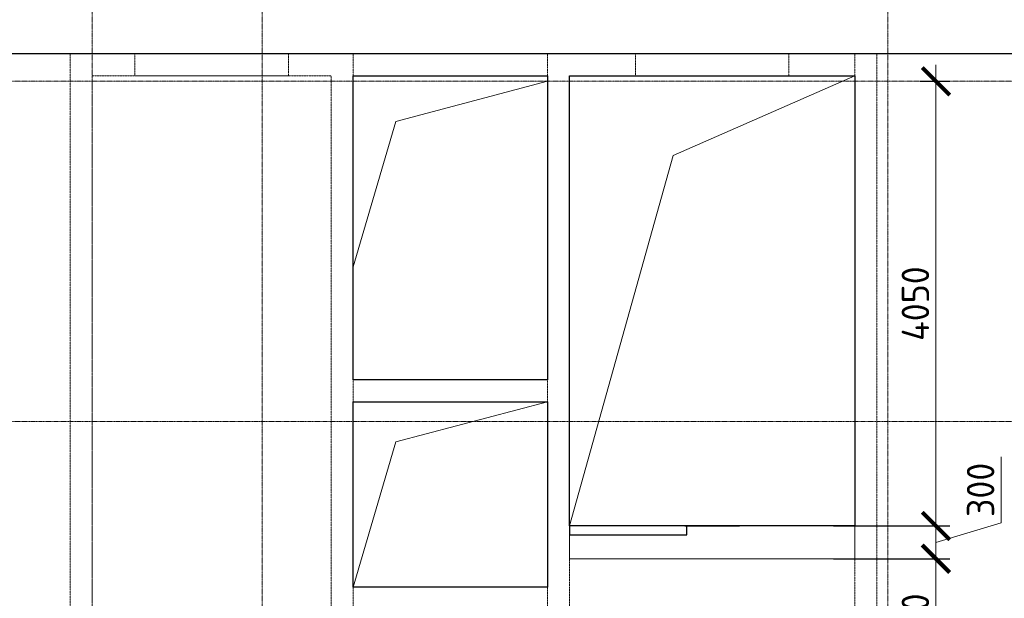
# Model space of a CAD drawing. Header units: millimetres. Extents: x -42044588 to 856694, y -806701 to 941911.
# Tile 711 of 1056: x 216231 to 225202, y -327111 to -321841. Entities that reach past the tile are written whole.
import ezdxf

# ---------------------------------------------------------------- set-up
doc = ezdxf.new("R2010")
doc.units = ezdxf.units.MM
for name, pattern in [('______5', [1100, 800, -100, 100, -100]), ('DASHED', [7, 5, -2, 0]), ('GOST2.303 4', [7, 5, -2, 0]), ('осевая', [50.8, 31.75, -6.35, 6.35, -6.35])]:
    doc.linetypes.add(name, pattern=pattern)
doc.layers.add('0 @ 100', color=7, linetype='Continuous')
for name, color, linetype, lineweight in [('RAZMER', 100, 'Continuous', 15), ('RAZMER @ 100', 100, 'Continuous', 15), ('Оси', 40, '______5', 18), ('Перекрытие ж_бетон', 1, 'Continuous', 30), ('РАЗМЕРЫ', 1, 'Continuous', 9), ('СТЕНЫ', 3, 'Continuous', 30)]:
    doc.layers.add(name, color=color, linetype=linetype, lineweight=lineweight)
doc.styles.add('ГОСТ', font='GOST_Common.ttf')
doc.dimstyles.new('ГОСТ', dxfattribs={"dimscale": 0, "dimtxt": 2.5, "dimasz": 2.5, "dimexe": 1.25, "dimexo": 0.625, "dimtad": 1, "dimdec": 0, "dimtxsty": 'ГОСТ', "dimblk": 'ARCHTICK', "dimcen": 2.5, "dimdle": 1.5, "dimclrd": 256, "dimclre": 256, "dimclrt": 256, "dimadec": 0, "dimazin": 0, "dimtfac": 1, "dimtdec": 0, "dimtmove": 1, "dimatfit": 3, "dimfxl": 0, "dimlwd": -1, "dimarcsym": 0})

# ---------------------------------------------------------------- blocks, each defined once
blk = doc.blocks.new('оси блок 2')
at = {"layer": 'Оси', "color": 16, "linetype": 'осевая', "lineweight": 0, "ltscale": 0.25, "transparency": 33554687}
for p, q in [((-65854.7, -322543), (-65854.7, -347914.1)), ((-64304.7, -322543), (-64304.7, -347914.1)), ((-58604.7, -322543), (-58604.7, -347914.1)), ((-89822.3, -326301.3), (-37238.5, -326301.3)), ((-89822.3, -329401.3), (-37238.5, -329401.3))]:
    blk.add_line(p, q, dxfattribs=at)
blk = doc.blocks.new('подложка стн 1-го этажа')
at = {"layer": 'СТЕНЫ', "color": 252, "linetype": 'DASHED', "lineweight": 0, "ltscale": 0.5, "true_color": 0x939598, "transparency": 33554687}
for p, q in [((30273.8, 26361.8, -200), (30273.8, 19411.8, -200)), ((30273.8, 26361.8, -200), (30273.8, 26361.8, -200)), ((32043.8, 26361.8, -200), (32043.8, 19411.8, -200)), ((32043.8, 26361.8, -200), (32043.8, 26361.8, -200)), ((34843.8, 26361.8, -200), (34843.8, 20511.8, -200)), ((34843.8, 26361.8, -200), (34843.8, 26361.8, -200)), ((27693.8, 26111.8, -200), (27693.8, 26111.8, -200)), ((27693.8, 26111.8, -200), (27693.8, 18711.8, -200)), ((27893.8, 26161.8, -200), (27893.8, 18711.8, -200)), ((27893.8, 26161.8, -200), (27893.8, 26161.8, -200)), ((27893.8, 26161.8, -200), (30073.8, 26161.8, -200)), ((30073.8, 19411.8, -200), (30073.8, 26161.8, -200)), ((30073.8, 26161.8, -200), (30073.8, 26161.8, -200)), ((30273.8, 26161.8, -200), (30273.8, 26161.8, -200)), ((32043.8, 26161.8, -200), (30273.8, 26161.8, -200)), ((32043.8, 26161.8, -200), (32043.8, 26161.8, -200)), ((32243.8, 26161.8, -200), (34843.8, 26161.8, -200)), ((32243.8, 26161.8, -200), (32243.8, 26161.8, -200)), ((32243.8, 26161.8, -200), (32243.8, 20511.8, -200)), ((34843.8, 26161.8, -200), (34843.8, 26161.8, -200)), ((35043.8, 18711.8, -200), (35043.8, 26111.8, -200)), ((30273.8, 23391.8, -200), (30273.8, 23391.8, -200)), ((32043.8, 23391.8, -200), (30273.8, 23391.8, -200)), ((32043.8, 23391.8, -200), (32043.8, 23391.8, -200)), ((32043.8, 23191.8, -200), (30273.8, 23191.8, -200)), ((30273.8, 23191.8, -200), (30273.8, 23191.8, -200)), ((32043.8, 23191.8, -200), (32043.8, 23191.8, -200)), ((30273.8, 21501.8, -200), (32043.8, 21501.8, -200)), ((30273.8, 21501.8, -200), (30273.8, 21501.8, -200)), ((32043.8, 21501.8, -200), (32043.8, 21501.8, -200))]:
    blk.add_line(p, q, dxfattribs=at)
at = {"layer": 'СТЕНЫ', "color": 252, "linetype": 'DASHED', "lineweight": 0, "ltscale": 0.5, "true_color": 0x939598, "transparency": 33554687, "elevation": -200}
blk.add_lwpolyline([(35043.8, 26111.8), (35043.9, 26361.8), (27693.9, 26361.8), (27693.9, 26111.8)], dxfattribs=at)
at = {"layer": 'СТЕНЫ', "color": 252, "linetype": 'DASHED', "lineweight": 0, "ltscale": 0.5, "true_color": 0x939598, "transparency": 33554687, "elevation": -560}
for points in [[(28283.9, 26364.8), (29683.7, 26364.8), (29683.7, 26161.8), (28283.9, 26161.8)], [(32844.2, 26364.8), (34243.9, 26364.8), (34243.9, 26161.8), (32844.2, 26161.8)]]:
    blk.add_lwpolyline(points, close=True, dxfattribs=at)
blk = doc.blocks.new('_ArchTick')
at = {"color": 0, "linetype": 'ByBlock', "const_width": 0.15}
blk.add_lwpolyline([(-0.5, -0.5), (0.5, 0.5)], dxfattribs=at)
blk = doc.blocks.new('*D4534')
at = {"layer": 'DEFPOINTS', "color": 0, "transparency": 16777216}
for p in [(223745.3, -326750.6), (224579.6, -326750.6), (224441.9, -328000.8)]:
    blk.add_point(p, dxfattribs=at)
at = {"layer": 'RAZMER', "transparency": 16777216}
blk.add_line((224579.6, -328150.8), (224579.6, -326600.6), dxfattribs=at)
at = {"layer": 'RAZMER', "lineweight": -2, "transparency": 16777216}
for p, q in [((223807.8, -326750.6), (224704.6, -326750.6)), ((224504.4, -328000.8), (224704.6, -328000.8))]:
    blk.add_line(p, q, dxfattribs=at)
at = {"layer": 'RAZMER', "transparency": 16777216, "xscale": 250, "yscale": 250, "zscale": 250}
for p, rotation in [((224579.6, -326750.6), 90), ((224579.6, -328000.8), 270)]:
    blk.add_blockref('_ArchTick', p, dxfattribs=dict(at, rotation=rotation))
at = {"layer": 'RAZMER', "lineweight": 0, "transparency": 16777216, "insert": (224392.1, -327375.7), "char_height": 250, "attachment_point": 5, "rotation": 90, "style": 'ГОСТ', "bg_fill": 3, "box_fill_scale": 1.1, "bg_fill_color": 256, "bg_fill_true_color": 13158600, "bg_fill_transparency": 0}
blk.add_mtext('1250', dxfattribs=at)
blk = doc.blocks.new('*D4535')
at = {"layer": 'DEFPOINTS', "color": 0, "transparency": 16777216}
for p in [(223583.3, -326451.6), (223583.3, -326751.6), (224579.6, -326751.6)]:
    blk.add_point(p, dxfattribs=at)
at = {"layer": 'RAZMER', "transparency": 16777216}
for p, q in [((225173.3, -326423.5), (225173.3, -325823.5)), ((224579.6, -326301.6), (224579.6, -326901.6)), ((224579.6, -326601.6), (225173.3, -326423.5))]:
    blk.add_line(p, q, dxfattribs=at)
at = {"layer": 'RAZMER', "lineweight": -2, "transparency": 16777216}
for p, q in [((223645.8, -326451.6), (224704.6, -326451.6)), ((223645.8, -326751.6), (224704.6, -326751.6))]:
    blk.add_line(p, q, dxfattribs=at)
at = {"layer": 'RAZMER', "transparency": 16777216, "xscale": 250, "yscale": 250, "zscale": 250}
for p, rotation in [((224579.6, -326451.6), 90), ((224579.6, -326751.6), 270)]:
    blk.add_blockref('_ArchTick', p, dxfattribs=dict(at, rotation=rotation))
at = {"layer": 'RAZMER', "lineweight": 0, "transparency": 16777216, "insert": (224985.8, -326123.5), "char_height": 250, "attachment_point": 5, "rotation": 90, "style": 'ГОСТ', "bg_fill": 3, "box_fill_scale": 1.1, "bg_fill_color": 256, "bg_fill_true_color": 13158600, "bg_fill_transparency": 0}
blk.add_mtext('300', dxfattribs=at)
blk = doc.blocks.new('*D4536')
at = {"layer": 'DEFPOINTS', "color": 0, "transparency": 16777216}
for p in [(224373.1, -322401.8, -360), (224579.6, -322401.8), (224224.5, -326451.6)]:
    blk.add_point(p, dxfattribs=at)
at = {"layer": 'RAZMER', "transparency": 16777216}
blk.add_line((224579.6, -326601.6), (224579.6, -322251.8), dxfattribs=at)
at = {"layer": 'RAZMER', "lineweight": -2, "transparency": 16777216}
for p, q in [((224435.6, -322401.8), (224704.6, -322401.8)), ((224287, -326451.6), (224704.6, -326451.6))]:
    blk.add_line(p, q, dxfattribs=at)
at = {"layer": 'RAZMER', "transparency": 16777216, "xscale": 250, "yscale": 250, "zscale": 250}
for p, rotation in [((224579.6, -322401.8), 90), ((224579.6, -326451.6), 270)]:
    blk.add_blockref('_ArchTick', p, dxfattribs=dict(at, rotation=rotation))
at = {"layer": 'RAZMER', "lineweight": 0, "transparency": 16777216, "insert": (224392.1, -324426.7), "char_height": 250, "attachment_point": 5, "rotation": 90, "style": 'ГОСТ', "bg_fill": 3, "box_fill_scale": 1.1, "bg_fill_color": 256, "bg_fill_true_color": 13158600, "bg_fill_transparency": 0}
blk.add_mtext('4050', dxfattribs=at)
blk = doc.blocks.new('*D4530')
at = {"layer": 'DEFPOINTS', "color": 0, "transparency": 16777216}
for p in [(223745.4, -326750.6), (224579.7, -326750.6), (224442, -328000.8)]:
    blk.add_point(p, dxfattribs=at)
at = {"layer": 'RAZMER', "transparency": 16777216}
blk.add_line((224579.7, -328150.8), (224579.7, -326600.6), dxfattribs=at)
at = {"layer": 'RAZMER', "lineweight": -2, "transparency": 16777216}
for p, q in [((223807.9, -326750.6), (224704.7, -326750.6)), ((224504.5, -328000.8), (224704.7, -328000.8))]:
    blk.add_line(p, q, dxfattribs=at)
at = {"layer": 'RAZMER', "transparency": 16777216, "xscale": 250, "yscale": 250, "zscale": 250}
for p, rotation in [((224579.7, -326750.6), 90), ((224579.7, -328000.8), 270)]:
    blk.add_blockref('_ArchTick', p, dxfattribs=dict(at, rotation=rotation))
at = {"layer": 'RAZMER', "lineweight": 0, "transparency": 16777216, "insert": (224392.2, -327375.7), "char_height": 250, "attachment_point": 5, "rotation": 90, "style": 'ГОСТ', "bg_fill": 3, "box_fill_scale": 1.1, "bg_fill_color": 256, "bg_fill_true_color": 13158600, "bg_fill_transparency": 0}
blk.add_mtext('1250', dxfattribs=at)
blk = doc.blocks.new('*D4531')
at = {"layer": 'DEFPOINTS', "color": 0, "transparency": 16777216}
for p in [(223583.4, -326451.6), (223583.4, -326751.6), (224579.7, -326751.6)]:
    blk.add_point(p, dxfattribs=at)
at = {"layer": 'RAZMER', "transparency": 16777216}
for p, q in [((225173.5, -326423.5), (225173.5, -325823.5)), ((224579.7, -326301.6), (224579.7, -326901.6)), ((224579.7, -326601.6), (225173.5, -326423.5))]:
    blk.add_line(p, q, dxfattribs=at)
at = {"layer": 'RAZMER', "lineweight": -2, "transparency": 16777216}
for p, q in [((223645.9, -326451.6), (224704.7, -326451.6)), ((223645.9, -326751.6), (224704.7, -326751.6))]:
    blk.add_line(p, q, dxfattribs=at)
at = {"layer": 'RAZMER', "transparency": 16777216, "xscale": 250, "yscale": 250, "zscale": 250}
for p, rotation in [((224579.7, -326451.6), 90), ((224579.7, -326751.6), 270)]:
    blk.add_blockref('_ArchTick', p, dxfattribs=dict(at, rotation=rotation))
at = {"layer": 'RAZMER', "lineweight": 0, "transparency": 16777216, "insert": (224986, -326123.5), "char_height": 250, "attachment_point": 5, "rotation": 90, "style": 'ГОСТ', "bg_fill": 3, "box_fill_scale": 1.1, "bg_fill_color": 256, "bg_fill_true_color": 13158600, "bg_fill_transparency": 0}
blk.add_mtext('300', dxfattribs=at)
blk = doc.blocks.new('*D4532')
at = {"layer": 'DEFPOINTS', "color": 0, "transparency": 16777216}
for p in [(224373.2, -322401.8, -360), (224579.7, -322401.8), (224224.7, -326451.6)]:
    blk.add_point(p, dxfattribs=at)
at = {"layer": 'RAZMER', "transparency": 16777216}
blk.add_line((224579.7, -326601.6), (224579.7, -322251.8), dxfattribs=at)
at = {"layer": 'RAZMER', "lineweight": -2, "transparency": 16777216}
for p, q in [((224435.7, -322401.8), (224704.7, -322401.8)), ((224287.2, -326451.6), (224704.7, -326451.6))]:
    blk.add_line(p, q, dxfattribs=at)
at = {"layer": 'RAZMER', "transparency": 16777216, "xscale": 250, "yscale": 250, "zscale": 250}
for p, rotation in [((224579.7, -322401.8), 90), ((224579.7, -326451.6), 270)]:
    blk.add_blockref('_ArchTick', p, dxfattribs=dict(at, rotation=rotation))
at = {"layer": 'RAZMER', "lineweight": 0, "transparency": 16777216, "insert": (224392.2, -324426.7), "char_height": 250, "attachment_point": 5, "rotation": 90, "style": 'ГОСТ', "bg_fill": 3, "box_fill_scale": 1.1, "bg_fill_color": 256, "bg_fill_true_color": 13158600, "bg_fill_transparency": 0}
blk.add_mtext('4050', dxfattribs=at)

msp = doc.modelspace()

# ---------------------------------------------------------------- linework, layer by layer
at = {"layer": 'RAZMER'}
for p, q in [((221240.261, -326451.642, 720), (223840.261, -326451.642, 720)), ((221240.261, -326751.642, 720), (221240.261, -326451.642, 720)), ((221240.403, -326751.642, 720), (221240.403, -326451.642, 720)), ((223840.261, -326451.642, 720), (223840.261, -326751.642, 720))]:
    msp.add_line(p, q, dxfattribs=at)
at = {"layer": 'RAZMER', "linetype": 'GOST2.303 4'}
msp.add_line((223840.261, -326751.642, 720), (221240.261, -326751.642, 720), dxfattribs=at)
at = {"layer": 'RAZMER', "lineweight": 30, "elevation": 720}
for points in [[(222310.261, -326451.642), (221240.261, -326451.642), (221240.261, -326531.642), (222310.261, -326531.642)], [(222310.403, -326451.642), (221240.403, -326451.642), (221240.403, -326531.642), (222310.403, -326531.642)]]:
    msp.add_lwpolyline(points, close=True, dxfattribs=at)
for points in [[(222290.261, -326451.642), (222790.261, -326451.642)], [(222290.403, -326451.642), (222790.403, -326451.642)]]:
    msp.add_lwpolyline(points, dxfattribs=at)
at = {"layer": 'Перекрытие ж_бетон'}
for points in [[(224040.261, -322150.81), (210800.261, -322150.81), (210800.261, -322150.81), (207450.261, -322150.81), (207450.261, -322150.81), (196790.261, -322150.81), (196790.261, -339050.809)], [(225540.261, -322150.81), (217250.261, -322150.81)]]:
    msp.add_lwpolyline(points, dxfattribs=at)
at = {"layer": 'Перекрытие ж_бетон', "elevation": 360.018}
for points in [[(219270.296, -322350.81), (221040.296, -322350.81), (221040.296, -325120.809), (219270.296, -325120.809)], [(219270.296, -325320.809), (221040.296, -325320.809), (221040.296, -327010.81), (219270.296, -327010.81)]]:
    msp.add_lwpolyline(points, close=True, dxfattribs=at)
at = {"layer": 'РАЗМЕРЫ', "color": 2, "lineweight": 0}
for points, elevation in [([(219270.296, -324090.811), (219658.867, -322766.574), (221040.296, -322400.811)], 360), ([(219270.296, -327010.809), (219658.867, -325686.572), (221040.296, -325320.809)], 360.018)]:
    msp.add_lwpolyline(points, dxfattribs=dict(at, elevation=elevation))

# ---------------------------------------------------------------- block references
msp.add_blockref('подложка стн 1-го этажа', (188996.338, -348512.604, 560))
at = {"layer": 'РАЗМЕРЫ'}
msp.add_blockref('оси блок 2', (282744.979, 3900.512), dxfattribs=at)

# ---------------------------------------------------------------- next in the draw order: dimensions: what is measured, and where the dimension line sits
at = {"layer": 'RAZMER @ 100', "lineweight": 0}
dim = msp.add_linear_dim(base=(224579.588, -326750.642, 720), p1=(224441.89, -328000.81, 720), p2=(223745.293, -326750.642, 720), angle=90, dimstyle='ГОСТ', override={"dimscale": 100, "dimtix": 0, "dimtofl": 1, "dimtmove": 1, "dimatfit": 3}, dxfattribs=at)
dim.commit()
dim.dimension.update_dxf_attribs({"geometry": '*D4534', "text_midpoint": (224392.088, -327375.726, 720)})

# ---------------------------------------------------------------- next in the draw order: dimensions: what is measured, and where the dimension line sits
dim = msp.add_linear_dim(base=(224579.588, -326751.642, 720), p1=(223583.293, -326451.642, 720), p2=(223583.293, -326751.642, 720), angle=90, dimstyle='ГОСТ', override={"dimscale": 100, "dimtix": 0, "dimtofl": 1, "dimtmove": 1, "dimatfit": 3}, dxfattribs=at)
dim.commit()
dim.dimension.update_dxf_attribs({"geometry": '*D4535', "text_midpoint": (224985.838, -326361.017, 720)})

# ---------------------------------------------------------------- next in the draw order: linework, layer by layer
at = {"layer": 'RAZMER'}
for p, q in [((221240.403, -326451.642, 720), (223840.403, -326451.642, 720)), ((223840.403, -326451.642, 720), (223840.403, -326751.642, 720))]:
    msp.add_line(p, q, dxfattribs=at)
at = {"layer": 'RAZMER', "linetype": 'GOST2.303 4'}
msp.add_line((223840.403, -326751.642, 720), (221240.403, -326751.642, 720), dxfattribs=at)
at = {"layer": 'Перекрытие ж_бетон', "elevation": 360}
msp.add_lwpolyline([(221240.261, -322350.81), (223840.261, -322350.81), (223840.261, -326451.642), (221240.261, -326451.642)], close=True, dxfattribs=at)
at = {"layer": 'РАЗМЕРЫ', "color": 2, "elevation": 360}
msp.add_lwpolyline([(221240.261, -326451.642), (222185.614, -323077.643), (223840.261, -322350.81)], dxfattribs=at)

# ---------------------------------------------------------------- next in the draw order: dimensions: what is measured, and where the dimension line sits
at = {"layer": 'RAZMER @ 100', "lineweight": 0}
dim = msp.add_linear_dim(base=(224579.588, -322401.81, 720), p1=(224224.512, -326451.642, 720), p2=(224373.07, -322401.81, 360), angle=90, dimstyle='ГОСТ', override={"dimscale": 100, "dimtix": 0, "dimtofl": 1, "dimtmove": 1, "dimatfit": 3}, dxfattribs=at)
dim.commit()
dim.dimension.update_dxf_attribs({"geometry": '*D4536', "text_midpoint": (224392.088, -324426.726, 720)})

# ---------------------------------------------------------------- next in the draw order: dimensions: what is measured, and where the dimension line sits
dim = msp.add_linear_dim(base=(224579.73, -326750.642, 720), p1=(224442.032, -328000.81, 720), p2=(223745.435, -326750.642, 720), angle=90, dimstyle='ГОСТ', override={"dimscale": 100, "dimtix": 0, "dimtofl": 1, "dimtmove": 1, "dimatfit": 3}, dxfattribs=at)
dim.commit()
dim.dimension.update_dxf_attribs({"geometry": '*D4530', "text_midpoint": (224392.23, -327375.726, 720)})

# ---------------------------------------------------------------- next in the draw order: dimensions: what is measured, and where the dimension line sits
dim = msp.add_linear_dim(base=(224579.73, -326751.642, 720), p1=(223583.435, -326451.642, 720), p2=(223583.435, -326751.642, 720), angle=90, dimstyle='ГОСТ', override={"dimscale": 100, "dimtix": 0, "dimtofl": 1, "dimtmove": 1, "dimatfit": 3}, dxfattribs=at)
dim.commit()
dim.dimension.update_dxf_attribs({"geometry": '*D4531', "text_midpoint": (224985.98, -326361.017, 720)})

# ---------------------------------------------------------------- next in the draw order: dimensions: what is measured, and where the dimension line sits
dim = msp.add_linear_dim(base=(224579.73, -322401.81, 720), p1=(224224.654, -326451.642, 720), p2=(224373.212, -322401.81, 360), angle=90, dimstyle='ГОСТ', override={"dimscale": 100, "dimtix": 0, "dimtofl": 1, "dimtmove": 1, "dimatfit": 3}, dxfattribs=at)
dim.commit()
dim.dimension.update_dxf_attribs({"geometry": '*D4532', "text_midpoint": (224392.23, -324426.726, 720)})

# ---------------------------------------------------------------- next in the draw order: texts
at = {"layer": '0 @ 100', "char_height": 300, "width": 18500, "attachment_point": 1, "style": 'ГОСТ'}
for s, insert in [('\\pi-900,l900,t900;{\\C7;1.^IАрмирование монолитной плиты  состоит из основного армирования ∅10 А500С с шагом  200х200мм  в нижней зоне, основного армирования ∅10 А500С с шагом  200х200мм  в  верхней зоне и дополнительного армирования, указанного на схемах армирования.\\P2.^IАрмирование плиты предусмотрено отдельными  стержнями заводской длины по осям Х и Y. При недостатке заводской длины стержней для армирования плиты, стыки стержней осуществлять внахлестку без  сварки. Стыки арматуры внахлестку должны располагаться вразбежку (через шаг). См. деталь стыковки арматуры.\\P3.^IВерхнюю и нижнюю арматуру вязать вязальной проволокой через пересечение.  Стержни основной и дополнительной арматуры укладывать в соответствии с сечениями .\\P4.^IПо периметру плиты и у отверстий  у концов основной арматуры устанавливать П-образные элементы Ск1.\\P5.^IПозиции со знаком "*" укладываются с шагом 100 мм\\P6.^IДля фиксации в проектном положении стержней верхней сетки устанавливать фиксаторы Ф1 с шагом 600х600мм.\\P7.^IДиаметр оправки стержня при d<20мм - 5d, при d≥20мм - 8d\\P8.^IКаркасы поперечного армирования устанавливаются до начала устройство верхней сетки армирования.\\P9.^IОбрамления отверстий см. лист 8. В местах расположения отверстий осуществить прерывания основной и дополнительной сеток арматуры. Отверстия обрамляются двумя стержнями арматуры, расход стали на обрамление учтен на листе 30.\\P10.^IПроемы размерами до 300х300 допускается выполнять по месту методом алмазного бурения.}', (69670.952, -281999.868)), ('\\pi-900,l900,t900;{\\C7;1.^IАрмирование монолитной плиты  состоит из основного армирования ∅10 А500С с шагом  200х200мм  в нижней зоне, основного армирования ∅10 А500С с шагом  200х200мм  в  верхней зоне и дополнительного армирования, указанного на схемах армирования.\\P2.^IАрмирование плиты предусмотрено отдельными  стержнями заводской длины по осям Х и Y. При недостатке заводской длины стержней для армирования плиты, стыки стержней осуществлять внахлестку без  сварки. Стыки арматуры внахлестку должны располагаться вразбежку (через шаг). См. деталь стыковки арматуры.\\P3.^IВерхнюю и нижнюю арматуру вязать вязальной проволокой через пересечение.  Стержни основной и дополнительной арматуры укладывать в соответствии с сечениями .\\P4.^IПо периметру плиты и у отверстий  у концов основной арматуры устанавливать П-образные элементы Ск1.\\P5.^IПозиции со знаком "*" укладываются с шагом 100 мм\\P6.^IДля фиксации в проектном положении стержней верхней сетки устанавливать фиксаторы Ф1 с шагом 600х600мм.\\P7.^IДиаметр оправки стержня при d<20мм - 5d, при d≥20мм - 8d\\P8.^IКаркасы поперечного армирования устанавливаются до начала устройство верхней сетки армирования.\\P9.^IОбрамления отверстий см. лист 8. В местах расположения отверстий осуществить прерывания основной и дополнительной сеток арматуры. Отверстия обрамляются двумя стержнями арматуры, расход стали на обрамление учтен на листе 30.\\P10.^IПроемы размерами до 300х300 допускается выполнять по месту методом алмазного бурения.\\P11.^IСечения 3-3;4-4;5-5 см. лист 8.}', (-39524.517, -282227.143)), ('\\pi-900,l900,t900;{\\C7;1.^IАрмирование монолитной плиты  состоит из основного армирования ∅10 А500С с шагом  200х200мм  в нижней зоне, основного армирования ∅10 А500С с шагом  200х200мм  в  верхней зоне и дополнительного армирования, указанного на схемах армирования.\\P2.^IАрмирование плиты предусмотрено отдельными  стержнями заводской длины по осям Х и Y. При недостатке заводской длины стержней для армирования плиты, стыки стержней осуществлять внахлестку без  сварки. Стыки арматуры внахлестку должны располагаться вразбежку (через шаг). См. деталь стыковки арматуры.\\P3.^IВерхнюю и нижнюю арматуру вязать вязальной проволокой через пересечение.  Стержни основной и дополнительной арматуры укладывать в соответствии с сечениями .\\P4.^IПо периметру плиты и у отверстий  у концов основной арматуры устанавливать П-образные элементы Ск1.\\P5.^IПозиции со знаком "*" укладываются с шагом 100 мм\\P6.^IДля фиксации в проектном положении стержней верхней сетки устанавливать фиксаторы Ф1 с шагом 600х600мм.\\P7.^IДиаметр оправки стержня при d<20мм - 5d, при d≥20мм - 8d\\P8.^IКаркасы поперечного армирования устанавливаются до начала устройство верхней сетки армирования.\\P9.^IОбрамления отверстий см. лист 8. В местах расположения отверстий осуществить прерывания основной и дополнительной сеток арматуры. Отверстия обрамляются двумя стержнями арматуры. Отверстия обрамляются двумя стержнями арматуры  см. узел обрамления отверстий лист 8, расход стали на обрамление учтен на листе 30.\\P10.^IПроемы размерами до 300х300 допускается выполнять по месту методом алмазного бурения.}', (166430.924, -283713.436))]:
    msp.add_mtext(s, dxfattribs=dict(at, insert=insert))

doc.saveas('drawing.dxf')
